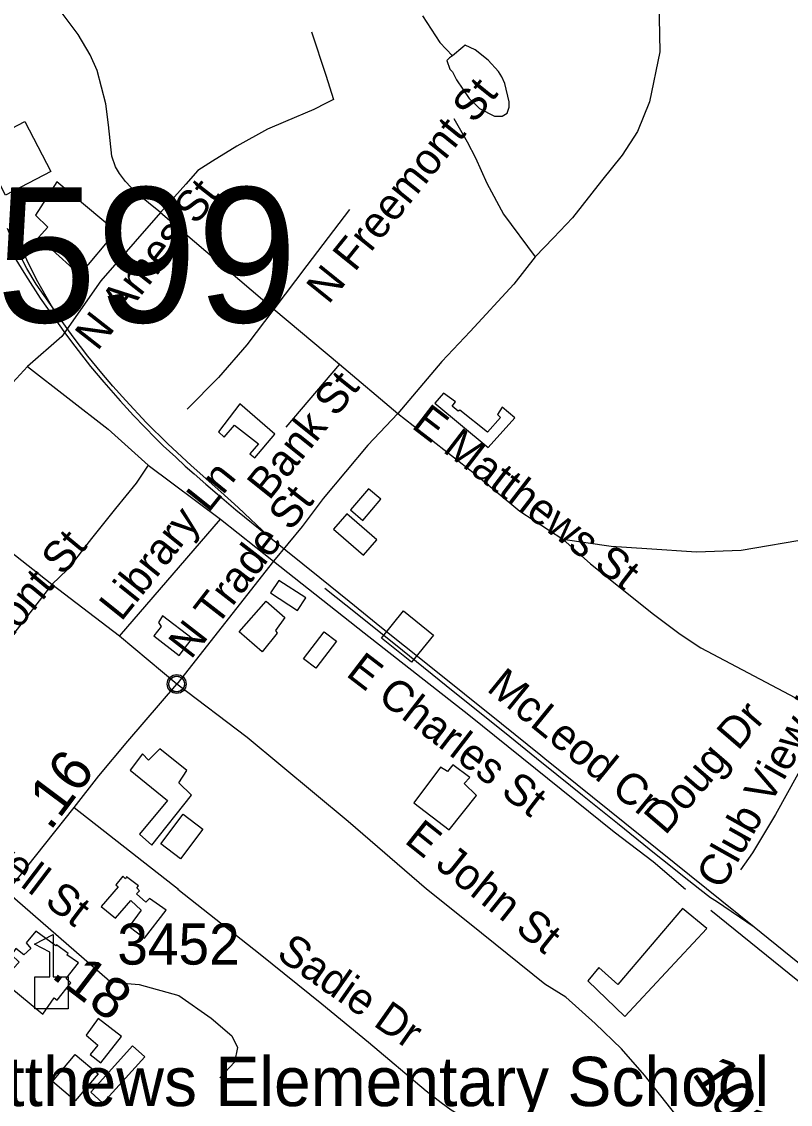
# Model space of a CAD drawing. Extents: x 1383679 to 1536984, y 460658 to 651027.
# Drawn here: x 1484485 to 1486821, y 500337 to 503629 of the extents above; entities that cross this region are included whole.
import ezdxf

# ---------------------------------------------------------------- set-up
doc = ezdxf.new("R2010")
doc.units = 0
for name, color, linetype in [('Exist Civil Demographics Community CELL', 7, 'Continuous'), ('Exist Cultural Educational Facility Elementary CELL', 7, 'Continuous'), ('Exist Cultural Educational Facility High Label', 7, 'Continuous'), ('Exist Cultural Warehouse Building Footprint', 7, 'Continuous'), ('Exist Hydrographic Misc Water Feature', 7, 'Continuous'), ('Exist Railroad Mainline', 7, 'Continuous'), ('Exist Railroad Spur', 7, 'Continuous'), ('Exist Railroad Station CELL', 7, 'Continuous'), ('Exist Road Non-System Type 51', 7, 'Continuous'), ('Exist Road Non-System Type 51 Label', 7, 'Continuous'), ('Exist Road Secondary Mileage Hundredths English Label', 7, 'Continuous'), ('Exist Road Secondary Structure Standard Bridge Number Label', 7, 'Continuous'), ('Exist Road Secondary Type 51 Attributed', 7, 'Continuous'), ('Exist Road Secondary Type 51 Label', 7, 'Continuous'), ('Exist Road Secondary Type 51 Number Label', 7, 'Continuous')]:
    doc.layers.add(name, color=color, linetype=linetype)

msp = doc.modelspace()

# ---------------------------------------------------------------- linework, layer by layer
at = {"layer": 'Exist Civil Demographics Community CELL'}
msp.add_lwpolyline([(1484932.3, 501618.6), (1484932.6, 501620.3), (1484933.1, 501622.3), (1484934, 501624.5), (1484934.9, 501626.2), (1484935.9, 501628), (1484937, 501629.5), (1484938.3, 501630.9), (1484939.7, 501632.3), (1484941.3, 501633.7), (1484943, 501634.8), (1484944.5, 501635.7), (1484946, 501636.4), (1484947.7, 501637.1), (1484949.4, 501637.7), (1484950.7, 501638), (1484952.2, 501638.2), (1484953.5, 501638.5), (1484955.4, 501638.5), (1484956.8, 501638.5), (1484958.5, 501638.4), (1484960, 501638.2), (1484961.5, 501637.9), (1484963, 501637.5), (1484964.6, 501636.9), (1484966.6, 501636), (1484968.5, 501634.9), (1484970, 501633.8), (1484971.6, 501632.6), (1484972.6, 501631.7), (1484973.9, 501630.3), (1484975.1, 501628.9), (1484976, 501627.5), (1484977, 501626), (1484977.7, 501624.4), (1484978.3, 501622.9), (1484978.8, 501621.3), (1484979.2, 501619.9), (1484979.5, 501618.1), (1484979.7, 501616.7), (1484979.8, 501614.8), (1484979.7, 501613.1), (1484979.6, 501611.3), (1484979.3, 501609.7), (1484978.8, 501607.8), (1484978.2, 501606), (1484977.5, 501604.5), (1484976.5, 501602.6), (1484975.5, 501601), (1484974.5, 501599.6), (1484973.2, 501598.1), (1484971.6, 501596.6), (1484970.1, 501595.4), (1484968.5, 501594.3), (1484967.2, 501593.6), (1484965.1, 501592.6), (1484963, 501591.7), (1484961.2, 501591.3), (1484959.1, 501590.9), (1484957.8, 501590.8), (1484956.4, 501590.7), (1484954.7, 501590.7), (1484953.4, 501590.8), (1484951.7, 501591), (1484949.9, 501591.4), (1484948.5, 501591.8), (1484946.9, 501592.4), (1484945.5, 501593), (1484944.3, 501593.7), (1484942.2, 501594.9), (1484940.5, 501596.2), (1484939.1, 501597.6), (1484937.7, 501599.1), (1484936.7, 501600.3), (1484935.8, 501601.6), (1484934.6, 501603.7), (1484934, 501604.8), (1484933.5, 501606), (1484932.7, 501608.5), (1484932.3, 501610.7), (1484932.1, 501612.2), (1484932, 501614.2), (1484931.9, 501615.6), (1484932.1, 501617.6)], close=True, dxfattribs=at)
msp.add_lwpolyline([(1484932.3, 501618.6), (1484932.6, 501620.3), (1484933.1, 501622.3), (1484934, 501624.5), (1484934.9, 501626.2), (1484935.9, 501628), (1484937, 501629.5), (1484938.3, 501630.9), (1484939.7, 501632.3), (1484941.3, 501633.7), (1484943, 501634.8), (1484944.5, 501635.7), (1484946, 501636.4), (1484947.7, 501637.1), (1484949.4, 501637.7), (1484950.7, 501638), (1484952.2, 501638.2), (1484953.5, 501638.5), (1484955.4, 501638.5), (1484956.8, 501638.5), (1484958.5, 501638.4), (1484960, 501638.2), (1484961.5, 501637.9), (1484963, 501637.5), (1484964.6, 501636.9), (1484966.6, 501636), (1484968.5, 501634.9), (1484970, 501633.8), (1484971.6, 501632.6), (1484972.6, 501631.7), (1484973.9, 501630.3), (1484975.1, 501628.9), (1484976, 501627.5), (1484977, 501626), (1484977.7, 501624.4), (1484978.3, 501622.9), (1484978.8, 501621.3), (1484979.2, 501619.9), (1484979.5, 501618.1), (1484979.7, 501616.7), (1484979.8, 501614.8), (1484979.7, 501613.1), (1484979.6, 501611.3), (1484979.3, 501609.7), (1484978.8, 501607.8), (1484978.2, 501606), (1484977.5, 501604.5), (1484976.5, 501602.6), (1484975.5, 501601), (1484974.5, 501599.6), (1484973.2, 501598.1), (1484971.6, 501596.6), (1484970.1, 501595.4), (1484968.5, 501594.3), (1484967.2, 501593.6), (1484965.1, 501592.6), (1484963, 501591.7), (1484961.2, 501591.3), (1484959.1, 501590.9), (1484957.8, 501590.8), (1484956.4, 501590.7), (1484954.7, 501590.7), (1484953.4, 501590.8), (1484951.7, 501591), (1484949.9, 501591.4), (1484948.5, 501591.8), (1484946.9, 501592.4), (1484945.5, 501593), (1484944.3, 501593.7), (1484942.2, 501594.9), (1484940.5, 501596.2), (1484939.1, 501597.6), (1484937.7, 501599.1), (1484936.7, 501600.3), (1484935.8, 501601.6), (1484934.6, 501603.7), (1484934, 501604.8), (1484933.5, 501606), (1484932.7, 501608.5), (1484932.3, 501610.7), (1484932.1, 501612.2), (1484932, 501614.2), (1484931.9, 501615.6), (1484932.1, 501617.6)], close=True, dxfattribs=at)
for centre, radius in [((1484955.9, 501614.8), 28.8), ((1484955.9, 501614.8), 28.8), ((1484955.8, 501614.9), 23.4), ((1484955.8, 501614.9), 23.4)]:
    msp.add_circle(centre, radius, dxfattribs=at)
at = {"layer": 'Exist Cultural Educational Facility Elementary CELL'}
msp.add_lwpolyline([(1484524.5, 500626.6), (1484524.5, 500724.5), (1484570.6, 500724.5), (1484570.6, 500799.6), (1484523.5, 500823.8), (1484580.2, 500853), (1484580.2, 500724.5), (1484626.2, 500724.5), (1484626.2, 500626.6)], close=True, dxfattribs=at)
at = {"layer": 'Exist Cultural Warehouse Building Footprint'}
for points in [[(1484356, 503253), (1484493.8, 503325.1), (1484573, 503173.8), (1484435.2, 503101.7), (1484356, 503253)], [(1484591.7, 503142.1), (1484526.3, 503040.3), (1484563.7, 503004), (1484535.7, 502972.4), (1484661.7, 502859.2), (1484771.4, 502990.5), (1484591.7, 503142.1)], [(1485945.7, 502456.3), (1485930.6, 502434.8), (1485939.9, 502425.7), (1485900.2, 502380.5), (1485816.2, 502447.2), (1485811.6, 502445), (1485792.9, 502459.7), (1485803.4, 502473.3), (1485767.2, 502499.3), (1485740.4, 502468.7), (1485902.6, 502334.1), (1485984.2, 502424.6), (1485945.7, 502456.3)], [(1485148.2, 502466.5), (1485082.9, 502381.6), (1485100.4, 502365.8), (1485131.9, 502402), (1485204.2, 502345.4), (1485178.6, 502314.8), (1485193.7, 502302.4), (1485254.4, 502374.8), (1485148.2, 502466.5)], [(1485484.3, 502144), (1485521.7, 502112.2), (1485576.5, 502176.8), (1485539.1, 502208.5), (1485484.3, 502144)], [(1485472.6, 502132.6), (1485432.4, 502086.1), (1485523.9, 502007), (1485564.1, 502053.6), (1485472.6, 502132.6)], [(1485266.1, 501930.1), (1485241.2, 501892), (1485323.3, 501838.4), (1485348.1, 501876.5), (1485266.1, 501930.1)], [(1485227.6, 501866.7), (1485284.8, 501816.9), (1485256.7, 501777.3), (1485261.4, 501769.4), (1485215.9, 501712.8), (1485145.9, 501773.9), (1485227.6, 501866.7)], [(1484913.1, 501822.6), (1484900.3, 501802.2), (1484908.5, 501789.7), (1484886.3, 501761.4), (1484963.3, 501701.5), (1485003, 501753.5), (1484913.1, 501822.6)], [(1485403.8, 501773.9), (1485441.5, 501745.4), (1485379.3, 501663), (1485341.6, 501691.4), (1485403.8, 501773.9)], [(1484842.5, 501158.2), (1484879.9, 501124.3), (1485001.2, 501277.1), (1484962.7, 501314.4), (1484987.2, 501351.8), (1484904.4, 501417.4), (1484870.5, 501383.5), (1484851.9, 501402.7), (1484814.5, 501352.9), (1484927.7, 501260.1), (1484842.5, 501158.2)], [(1485757.9, 501362), (1485676.2, 501253.3), (1485783.6, 501171.8), (1485867.6, 501275.9), (1485830.2, 501312.2), (1485846.6, 501330.3), (1485795.2, 501368.7), (1485778.9, 501348.4), (1485757.9, 501362)], [(1484975.5, 501219.4), (1485035.7, 501173.7), (1484967.4, 501083.6), (1484907.2, 501129.2), (1484975.5, 501219.4)], [(1484858.3, 500841.4), (1484923.6, 500927.4), (1484873.5, 500962.5), (1484861.8, 500951.1), (1484833.8, 500977.2), (1484843.1, 500986.2), (1484834.9, 500995.3), (1484839.6, 501000.9), (1484803.4, 501028.1), (1484799.9, 501022.4), (1484791.8, 501030.4), (1484770.8, 501004.3), (1484777.8, 500997.5), (1484726.4, 500938.7), (1484769.6, 500902.5), (1484816.3, 500956.8), (1484847.8, 500927.4), (1484811.6, 500877.6), (1484858.3, 500841.4)], [(1486493, 500931.9), (1486296.9, 500701), (1486238.6, 500753.1), (1486205.9, 500712.4), (1486317.9, 500603.7), (1486567.6, 500870.8), (1486493, 500931.9)], [(1484527.5, 500862.9), (1484498.3, 500827.8), (1484512.3, 500810.8), (1484491.3, 500791.6), (1484466.8, 500810.8), (1484454, 500791.6), (1484477.3, 500768.9), (1484458.7, 500749.7), (1484449.3, 500758.8), (1484412, 500723.7), (1484548.5, 500610.5), (1484583.5, 500660.3), (1484592.8, 500653.5), (1484633.7, 500705.6), (1484619.7, 500719.1), (1484657, 500766.7), (1484622, 500791.6), (1484625.5, 500795), (1484590.5, 500822.1), (1484588.2, 500818.7), (1484527.5, 500862.9)], [(1484787.7, 500542.6), (1484717, 500597.7), (1484680.3, 500547.1), (1484716.5, 500516.6), (1484693.2, 500488.3), (1484725.4, 500462.6), (1484787.7, 500542.6)], [(1484821.5, 500514.3), (1484858.6, 500480.9), (1484731.7, 500340), (1484694.6, 500373.4), (1484821.5, 500514.3)], [(1484647.7, 500488.3), (1484717.5, 500429), (1484647.7, 500346.8), (1484577.9, 500406), (1484647.7, 500488.3)]]:
    msp.add_lwpolyline(points, dxfattribs=at)
at = {"layer": 'Exist Hydrographic Misc Water Feature'}
for points in [[(1485703.5, 503646.3), (1485756, 503565.3), (1485794.1, 503525.6)], [(1485794.1, 503525.6), (1485785.1, 503518.7), (1485776.9, 503510.9), (1485786.5, 503484.7), (1485794.3, 503476.5), (1485805.9, 503452.3), (1485844.8, 503395.5), (1485876.2, 503364.9), (1485921.7, 503342), (1485945.7, 503341.6), (1485960, 503351.2), (1485966.3, 503369.1), (1485966.6, 503385.1), (1485953.7, 503441.4), (1485944.1, 503461.6), (1485934.3, 503477.8), (1485903.1, 503512.4), (1485863.6, 503543.2), (1485832.9, 503557.8), (1485825.7, 503551.9), (1485794.1, 503525.6)]]:
    msp.add_lwpolyline(points, dxfattribs=at)
at = {"layer": 'Exist Railroad Mainline'}
for points in [[(1484461.9, 502913.8), (1484496.5, 502857.7), (1484541.3, 502788), (1484617.5, 502679.8), (1484646.3, 502642), (1484693.7, 502580.8), (1484734, 502532.5), (1484783.6, 502476.1), (1484824.6, 502431.8), (1484891.4, 502362.9), (1484914.9, 502339.3), (1484953.4, 502304.3), (1484981.8, 502277.2), (1485008.5, 502253.9), (1485044, 502222.5), (1485078.9, 502192.9), (1485135.7, 502144.5), (1485235.9, 502063.1)], [(1485235.9, 502063.1), (1485391.3, 501938.3), (1485479.8, 501866.5), (1485578.4, 501787.1), (1485718.2, 501675.3), (1485943, 501494.4), (1486063, 501398.1), (1486075, 501388.4), (1486711.6, 500875.9)], [(1486711.6, 500875.9), (1487003.3, 500640.1), (1487192.1, 500487.3), (1487358.2, 500352.5), (1487542.2, 500204.5)]]:
    msp.add_lwpolyline(points, dxfattribs=at)
at = {"layer": 'Exist Railroad Spur'}
for points in [[(1484584.5, 502751.2), (1484529, 502831.1), (1484500.7, 502878.2), (1484475.5, 502926.8), (1484452.2, 502975.9), (1484441.4, 502999.8)], [(1485235.9, 502063.1), (1485142.3, 502151.7), (1485089.9, 502199.6), (1485000, 502279.5), (1484928.9, 502344.9), (1484862.9, 502410.4), (1484800.8, 502477.4), (1484761.7, 502520.3), (1484728, 502560.4), (1484685.9, 502612.2), (1484640.7, 502670.3), (1484599.6, 502728.3), (1484575.2, 502765.3), (1484530.1, 502844.5), (1484500.3, 502905), (1484473.5, 502959.5)], [(1485406.5, 501906.4), (1485504.1, 501828.6), (1485641.8, 501717.8), (1485796.7, 501592.9), (1485951.8, 501468.3), (1486066.1, 501376.1), (1486075, 501368.9), (1486189.7, 501276.8), (1486295.9, 501191.9), (1486413.4, 501096.7), (1486451.7, 501066), (1486493.2, 501032.8), (1486545.7, 500990.9), (1486578.8, 500966), (1486597, 500954), (1486711.6, 500875.9)]]:
    msp.add_lwpolyline(points, dxfattribs=at)
at = {"layer": 'Exist Railroad Station CELL'}
msp.add_lwpolyline([(1485645.6, 501837), (1485736.2, 501763.6), (1485669.3, 501681), (1485578.7, 501754.4)], close=True, dxfattribs=at)
at = {"layer": 'Exist Road Non-System Type 51'}
for p, q in [((1484907, 503049.1), (1485251.6, 502754.3)), ((1485251.6, 502754.3), (1485450.4, 502587.2)), ((1485450.4, 502587.2), (1485288, 502396)), ((1485450.4, 502587.2), (1485627.6, 502437.8)), ((1484868.9, 502280.3), (1485089.2, 502115.8)), ((1484782, 501760.2), (1485089.2, 502115.8)), ((1485089.2, 502115.8), (1485249.9, 501987.9)), ((1485249.9, 501987.9), (1484955.9, 501614.8))]:
    msp.add_line(p, q, dxfattribs=at)
for points in [[(1484907, 503049.1), (1484833.3, 503107.7), (1484800.1, 503143.1), (1484781.9, 503167.2), (1484770.3, 503188.1), (1484758.7, 503220.2), (1484748.8, 503315), (1484740.5, 503379.3), (1484714, 503480.5), (1484692.4, 503528.7), (1484656, 503589.7), (1484589.7, 503679.7), (1484545, 503740.8), (1484523.5, 503776.1), (1484510.2, 503814.7), (1484520.1, 503872.5), (1484545, 503962.5)], [(1486424.5, 503703.2), (1486423.6, 503670.4), (1486422.8, 503640.4), (1486424.5, 503537.5), (1486393, 503384.9), (1486356.6, 503294.9), (1486310.2, 503222.6), (1486247.2, 503145.5), (1486159.4, 503033), (1486101.4, 502972), (1486045.1, 502914.1), (1485980.5, 502830.6), (1485848, 502686.8), (1485761.8, 502595.2), (1485627.6, 502437.8)], [(1485365.9, 503597.8), (1485408.9, 503466.8), (1485433, 503392.4), (1485409.8, 503381.7), (1485372.5, 503362.4), (1485286.4, 503325.4), (1485231.7, 503302.1), (1485138.9, 503250.7), (1485065.2, 503204.9), (1485020.5, 503176), (1484983.2, 503135.1), (1484907, 503049.1)], [(1485798.2, 503334.3), (1485839, 503263.4), (1485864.1, 503215.1), (1485898.9, 503138.3), (1485949.2, 503043.5), (1486045.1, 502914.1)], [(1484907, 503049.1), (1484829.9, 502960.7), (1484725.6, 502841), (1484606.4, 502672.1), (1484502.7, 502580.8)], [(1485481, 503057.9), (1485351.8, 502887.6), (1485251.6, 502754.3)], [(1485251.6, 502754.3), (1485168.7, 502646.6), (1485082.6, 502547), (1484988.2, 502450.6)], [(1484502.7, 502580.8), (1484356.7, 502422), (1484279.7, 502330.1), (1484205.4, 502209.6)], [(1484502.7, 502580.8), (1484747.8, 502389.8), (1484868.9, 502280.3)], [(1485627.6, 502437.8), (1485536.5, 502341.4), (1485400.7, 502179.1), (1485337.7, 502093.9), (1485249.9, 501987.9)], [(1485627.6, 502437.8), (1485861.2, 502254.6), (1485998.7, 502140.5), (1486129.6, 502055.4)], [(1484868.9, 502280.3), (1484832.4, 502225.7), (1484769.5, 502148.6), (1484697.3, 502057.1), (1484623.7, 501963), (1484576.5, 501917.6)], [(1486129.6, 502055.4), (1486277, 502034.5), (1486384.7, 502026.5), (1486535.5, 502016.8), (1486671.3, 502021.6), (1486885, 502058.6), (1486949.7, 502071.4), (1487025.9, 502085.9), (1487189.9, 502124.5)], [(1486129.6, 502055.4), (1486213.4, 501980.7), (1486404.8, 501827.2), (1486485.8, 501765.9), (1486549.2, 501724.8), (1486908.2, 501534.8), (1486944.7, 501518.7)], [(1485249.9, 501987.9), (1485525.4, 501770.3), (1485843.4, 501520.8), (1486285.4, 501165.1), (1486404, 501075.1), (1486502.9, 500990.5)], [(1484576.5, 501917.6), (1484262.7, 501513.5), (1484109.4, 501334.2), (1484070.4, 501287.4)], [(1486944.7, 501518.7), (1486843.6, 501340.4), (1486775.7, 501218.3), (1486706.1, 501101), (1486669.7, 501049.6)], [(1484644.5, 501238.8), (1484942.7, 501005.1), (1484961.6, 500990.5)], [(1484959, 500990.5), (1485209.1, 500793.5), (1485397.3, 500642.7), (1485538.7, 500525.2), (1485714.2, 500377.9), (1485760, 500341.8), (1485789.9, 500319.6), (1485828.2, 500296.1), (1485854.9, 500281.5), (1485874.2, 500273.4), (1485892.9, 500267.2), (1485921.8, 500260.2), (1485950.7, 500255.6), (1485974.1, 500253.5), (1486000.9, 500249.1), (1486010, 500245.6), (1486021.2, 500238.6), (1486039.3, 500224.2), (1486053.4, 500207.8), (1486062.6, 500193.3), (1486075, 500171.2), (1486208.7, 499940.8)], [(1486579.9, 500927), (1486891.4, 500674.7), (1486956.5, 500617.6), (1487201.3, 500423.2), (1487302, 500347.5), (1487420.4, 500245.5), (1487540.7, 500147.4), (1487633.5, 500075.7)]]:
    msp.add_lwpolyline(points, dxfattribs=at)
at = {"layer": 'Exist Road Secondary Type 51 Attributed'}
for points in [[(1484955.9, 501614.8), (1484782, 501760.2), (1484576.5, 501917.6), (1484205.4, 502209.6), (1484105.9, 502290.6), (1483864.1, 502487.6), (1483797, 502547.3), (1483628.9, 502669.6), (1483547, 502734.5), (1483514.4, 502767.6), (1483481.7, 502819.1), (1483459.6, 502893.9), (1483441.7, 502941.1), (1483413, 503035.5), (1483392.3, 503105.3), (1483353.8, 503228.7), (1483276.3, 503460.1)], [(1484440.5, 500983.1), (1484644.5, 501238.8), (1484719, 501335.2), (1484807.6, 501440.5), (1484955.9, 501614.8)], [(1488608.4, 496979.5), (1488507.5, 497135.1), (1488240, 497543.1), (1488053.7, 497837.7), (1487121.2, 499298.8), (1486824.6, 499753.5), (1486637.6, 500042.8), (1486472.9, 500304.3), (1486378.1, 500425.4), (1486308.2, 500505.3), (1486228.3, 500582.8), (1486138.5, 500662.7), (1486075, 500701.7), (1485846.3, 500886.5), (1485715.5, 500990.5), (1485477.2, 501196.7), (1485170.2, 501452.2), (1484955.9, 501614.8)], [(1484440.5, 500983.1), (1484753.1, 500710.9), (1484793.5, 500705.3), (1484841.8, 500701), (1484962.1, 500667.4), (1485060.4, 500598.9), (1485123, 500545.2), (1485140.9, 500509.4), (1485132, 500464.7), (1485087.3, 500417)]]:
    msp.add_lwpolyline(points, dxfattribs=at)

# ---------------------------------------------------------------- texts
at = {"layer": 'Exist Cultural Educational Facility High Label'}
msp.add_text('Matthews Elementary School', height=150, dxfattribs=at).set_placement((1484159.2, 500331.1))
at = {"layer": 'Exist Road Non-System Type 51 Label'}
for s, rotation, p in [('N Freemont St', 51.1219, (1485417.1, 502766.5)), ('N Ames St', 51.9215, (1484714.8, 502624.8)), ('Bank St', 51.2488, (1485236.8, 502170.4)), ('E Matthews St', 322.482, (1485666.3, 502396.1)), ('Library Ln', 51.2488, (1484787.2, 501802.4)), ('N Trade St', 52.1272, (1484999.1, 501686.8)), ('S Freemont St', 50.3152, (1484163.6, 501403.3)), ('E Charles St', 322.4571, (1485467, 501641.8)), ('McLeod Cr', 320.843, (1485894.7, 501596.4)), ('Club View Ln', 60.6358, (1486613.5, 500985.7)), ('Doug Dr', 49.2833, (1486440.8, 501152.4)), ('McDowell St', 322.7994, (1484084, 501300.2)), ('Sadie Dr', 325.044, (1485254.9, 500784.5))]:
    msp.add_text(s, height=95, rotation=rotation, dxfattribs=at).set_placement(p)
at = {"layer": 'Exist Road Secondary Mileage Hundredths English Label'}
for s, rotation, p in [('.16', 53.1607, (1484571.4, 501165.6)), ('.18', 322.6861, (1484570.5, 500724.8))]:
    msp.add_text(s, height=125, rotation=rotation, dxfattribs=at).set_placement(p)
at = {"layer": 'Exist Road Secondary Structure Standard Bridge Number Label'}
msp.add_text('599', height=410.1, dxfattribs=at).set_placement((1484407.3, 502714.8))
at = {"layer": 'Exist Road Secondary Type 51 Label'}
msp.add_text('E John St', height=95, rotation=321.3901, dxfattribs=at).set_placement((1485644.7, 501134.3))
at = {"layer": 'Exist Road Secondary Type 51 Number Label'}
msp.add_text('3452', height=125, dxfattribs=at).set_placement((1484775.4, 500761.5))
msp.add_text('1010', height=125, rotation=303.7444, dxfattribs=at).set_placement((1486520.1, 500430.2))

doc.saveas('drawing.dxf')
